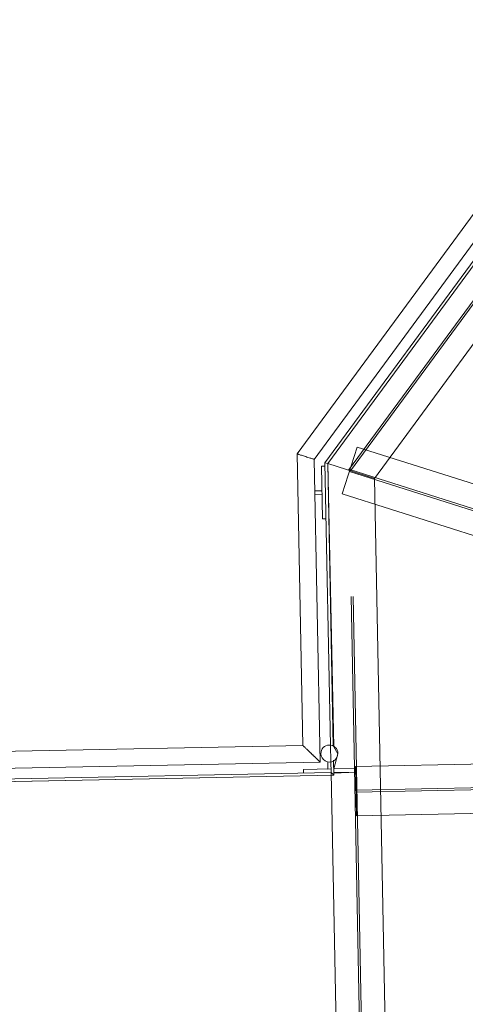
# Model space of a CAD drawing. Header units: metres. Extents: x 135583 to 135939, y 457896 to 458258.
# Tile 425 of 599: x 135741.34 to 135742.61, y 458039.69 to 458042.49. Entities that reach past the tile are written whole.
import ezdxf

# ---------------------------------------------------------------- set-up
doc = ezdxf.new("R2010")
doc.units = ezdxf.units.M
doc.linetypes.add('Hidden', pattern=[4, 2, -2])
doc.layers.add('NIEUWE INSTALLATIE', color=250, linetype='Continuous', lineweight=0)

msp = doc.modelspace()

# ---------------------------------------------------------------- linework, layer by layer
at = {"layer": 'NIEUWE INSTALLATIE', "linetype": 'Hidden'}
for p, q in [((135742.2751, 458041.2065), (135743.0307, 458042.2349)), ((135742.2751, 458041.2065), (135743.0307, 458042.2349)), ((135742.2807, 458041.2047), (135743.0319, 458042.2272)), ((135742.2807, 458041.2047), (135743.0319, 458042.2272)), ((135743.0463, 458042.1332), (135742.3484, 458041.1833)), ((135743.0463, 458042.1332), (135742.3484, 458041.1833)), ((135742.2568, 458041.1389), (135742.299, 458041.2723)), ((135742.2568, 458041.1389), (135742.299, 458041.2723)), ((135742.299, 458041.2723), (135743.1646, 458040.998)), ((135742.299, 458041.2723), (135743.1646, 458040.998)), ((135742.3484, 458041.1833), (135742.2155, 458041.2254)), ((135742.2155, 458041.2254), (135742.3484, 458041.1833)), ((135742.3484, 458041.1833), (135742.2155, 458041.2254)), ((135742.2155, 458041.2254), (135742.3484, 458041.1833)), ((135742.4008, 458034.8478), (135742.2751, 458041.2065)), ((135742.4008, 458034.8478), (135742.2751, 458041.2065)), ((135743.1427, 458040.9286), (135742.2771, 458041.203)), ((135743.1427, 458040.9286), (135742.2771, 458041.203)), ((135743.1443, 458040.9339), (135742.2787, 458041.2082)), ((135743.1443, 458040.9339), (135742.2787, 458041.2082)), ((135742.4063, 458034.848), (135742.2807, 458041.2047)), ((135742.4063, 458034.848), (135742.2807, 458041.2047)), ((135742.3484, 458041.1833), (135742.4736, 458034.8493)), ((135742.3484, 458041.1833), (135742.4736, 458034.8493)), ((135743.1223, 458040.8645), (135742.2568, 458041.1389)), ((135743.1223, 458040.8645), (135742.2568, 458041.1389)), ((135742.2234, 458040.4227), (135742.2243, 458040.377)), ((135742.2234, 458040.4227), (135742.2243, 458040.377)), ((135742.2946, 458040.3623), (135743.1583, 458040.3794)), ((135742.2946, 458040.3623), (135743.1583, 458040.3794)), ((135742.2447, 458039.3457), (135742.2249, 458040.3454)), ((135742.2447, 458039.3457), (135742.2249, 458040.3454)), ((135742.2973, 458040.2223), (135742.2946, 458040.3623)), ((135742.2973, 458040.2223), (135742.2946, 458040.3623)), ((135743.1596, 458040.3121), (135742.2959, 458040.2951)), ((135743.1596, 458040.3121), (135742.2959, 458040.2951)), ((135743.1597, 458040.3066), (135742.296, 458040.2896)), ((135743.1597, 458040.3066), (135742.296, 458040.2896)), ((135743.1611, 458040.2394), (135742.2973, 458040.2223)), ((135743.1611, 458040.2394), (135742.2973, 458040.2223))]:
    msp.add_line(p, q, dxfattribs=at)
at = {"layer": 'NIEUWE INSTALLATIE'}
for p, q in [((135742.9183, 458042.1821), (135742.2155, 458041.2254)), ((135742.7007, 458042.0317), (135742.1286, 458041.2529)), ((135742.1772, 458041.2375), (135742.7397, 458042.0031)), ((135742.7639, 458041.9853), (135742.2074, 458041.2279)), ((135742.2155, 458041.2254), (135742.7703, 458041.9806)), ((135742.1286, 458041.2529), (135742.145, 458040.4222)), ((135742.1943, 458040.3749), (135742.1772, 458041.2375)), ((135742.2076, 458041.2184), (135742.1976, 458041.2182)), ((135742.1976, 458041.2182), (135742.2006, 458041.0682)), ((135742.2155, 458041.2254), (135742.2074, 458041.2279)), ((135742.2074, 458041.2279), (135742.2234, 458040.4228)), ((135742.2155, 458041.2254), (135742.233, 458040.4189)), ((135742.2314, 458040.4204), (135742.2155, 458041.2254)), ((135742.199, 458041.1482), (135742.1785, 458041.1478)), ((135742.1787, 458041.1378), (135742.1992, 458041.1382)), ((135742.1992, 458041.1382), (135742.199, 458041.1482)), ((135742.2006, 458041.0682), (135742.2106, 458041.0684)), ((135742.145, 458040.4222), (135738.8756, 458040.3576)), ((135742.233, 458040.4189), (135742.2441, 458040.3991)), ((135742.2441, 458040.3991), (135742.233, 458040.3556)), ((135738.9249, 458040.3103), (135742.1943, 458040.3749)), ((135742.2158, 458040.3758), (135742.2162, 458040.3553)), ((135742.2243, 458040.3769), (135742.2249, 458040.3454)), ((135742.233, 458040.3376), (135742.2322, 458040.3804)), ((135742.2249, 458040.3454), (135738.9555, 458040.2808)), ((135742.2247, 458040.3555), (135742.1462, 458040.3539)), ((135742.1462, 458040.3539), (135742.1464, 458040.3439)), ((135742.2162, 458040.3553), (135742.2247, 458040.3555)), ((135742.233, 458040.3376), (135742.2249, 458040.3454)), ((135742.2961, 458040.3569), (135742.2327, 458040.3556)), ((135742.2963, 458040.3469), (135742.2329, 458040.3439)), ((135742.2329, 458040.3456), (135742.2963, 458040.3469)), ((135742.2329, 458040.3439), (135742.233, 458040.3376)), ((135742.233, 458040.3556), (135742.2961, 458040.3569)), ((135742.2961, 458040.3569), (135742.2963, 458040.3469)), ((135742.2963, 458040.3469), (135742.2961, 458040.3569)), ((135742.233, 458040.3376), (135738.9637, 458040.2727)), ((135738.9637, 458040.273), (135742.233, 458040.3376))]:
    msp.add_line(p, q, dxfattribs=at)
for radius, start, end in [(11.1, 264.0927, 318.99293), (11.095, 264.09292, 318.99081)]:
    msp.add_arc((135734.1873, 458053.4492), radius, start, end, dxfattribs=at)
for major_axis, start_param, end_param in [((-0.0193, -0.0145), 2.51707, 5.658662), ((-0.0043, 0.0238), 1.409921, 4.551514)]:
    msp.add_ellipse((135742.2203, 458040.3995), major_axis=major_axis, ratio=1, start_param=start_param, end_param=end_param, dxfattribs=at)
for points, knots in [([(135742.1772, 458041.2375), (135742.1772, 458041.2375), (135742.1755, 458041.2381), (135742.1703, 458041.2397), (135742.1652, 458041.2413), (135742.1593, 458041.2432), (135742.1529, 458041.2452), (135742.1465, 458041.2472), (135742.1406, 458041.2491), (135742.1355, 458041.2507), (135742.1316, 458041.252), (135742.1291, 458041.2527), (135742.1286, 458041.2529), (135742.1286, 458041.2529)], [0, 0, 0, 0, 0.166667, 0.25, 0.333333, 0.416667, 0.5, 0.583333, 0.666667, 0.75, 0.833333, 0.916667, 1, 1, 1, 1]), ([(135742.1943, 458040.3749), (135742.1942, 458040.3749), (135742.1938, 458040.3753), (135742.1924, 458040.3766), (135742.191, 458040.378), (135742.1895, 458040.3794), (135742.1881, 458040.3808), (135742.1867, 458040.3822), (135742.1847, 458040.3841), (135742.1824, 458040.3863), (135742.1805, 458040.3881), (135742.1791, 458040.3895), (135742.1775, 458040.3909), (135742.176, 458040.3924), (135742.1744, 458040.3939), (135742.1728, 458040.3955), (135742.1712, 458040.397), (135742.1696, 458040.3986), (135742.168, 458040.4001), (135742.1664, 458040.4017), (135742.1648, 458040.4032), (135742.1633, 458040.4047), (135742.1617, 458040.4062), (135742.1602, 458040.4076), (135742.1587, 458040.409), (135742.1573, 458040.4104), (135742.1559, 458040.4117), (135742.1542, 458040.4134), (135742.1526, 458040.415), (135742.1511, 458040.4164), (135742.1497, 458040.4177), (135742.1482, 458040.4191), (135742.1468, 458040.4205), (135742.1454, 458040.4218), (135742.145, 458040.4222), (135742.145, 458040.4222)], [0, 0, 0, 0, 0.083333, 0.125, 0.166667, 0.208333, 0.229167, 0.25, 0.291667, 0.333333, 0.354167, 0.375, 0.395833, 0.416667, 0.4375, 0.458333, 0.479167, 0.5, 0.520833, 0.541667, 0.5625, 0.583333, 0.604167, 0.625, 0.645833, 0.666667, 0.6875, 0.708333, 0.75, 0.770833, 0.791667, 0.833333, 0.875, 0.916667, 1, 1, 1, 1])]:
    msp.add_open_spline(points, degree=3, knots=knots, dxfattribs=at)

doc.saveas('drawing.dxf')
